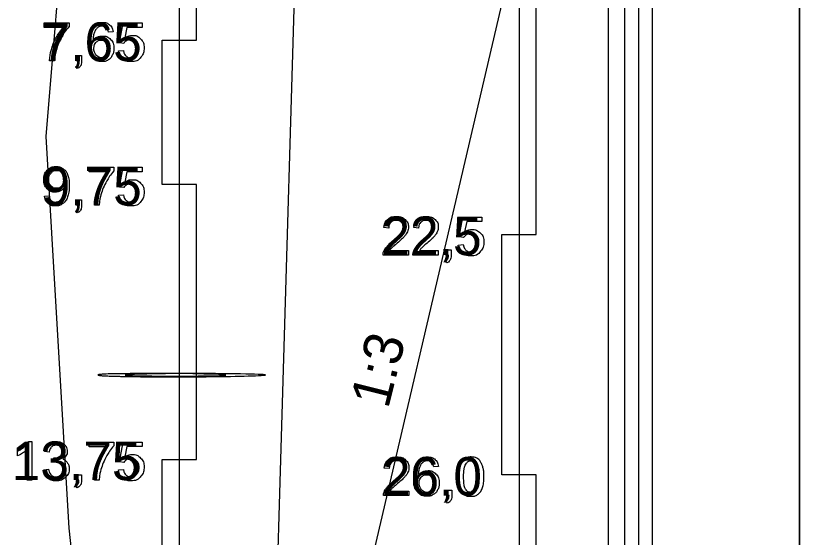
# Model space of a CAD drawing. Extents: x 700746 to 706058, y 6570320 to 6580460.
# Drawn here: x 704286 to 704400.1, y 6575814.3 to 6575890.2 of the extents above; entities that cross this region are included whole.
import ezdxf

# ---------------------------------------------------------------- set-up
doc = ezdxf.new("R2010")
doc.units = 0
for name, color, linetype in [('Default', 7, 'Continuous'), ('GEOLPUNKT', 7, 'Continuous'), ('illumineerimisjooned', 7, 'Continuous'), ('PIIR', 7, 'Continuous'), ('Plokid', 7, 'Continuous'), ('Täide', 7, 'Continuous'), ('vahekiht', 7, 'Continuous')]:
    doc.layers.add(name, color=color, linetype=linetype)

msp = doc.modelspace()

# ---------------------------------------------------------------- linework, layer by layer
at = {"layer": 'Default'}
msp.add_open_spline([(704309.85, 6575838.13), (704321.48, 6575837.93), (704309.85, 6575837.63), (704298.03, 6575837.92), (704309.85, 6575838.13), (704309.85, 6575838.13), (704309.85, 6575838.13)], degree=3, dxfattribs=at)
at = {"layer": 'GEOLPUNKT'}
for points in [[(704359.32, 6576083.37), (704359.32, 6575783.37)], [(704309.85, 6575963.13), (704309.85, 6575775.63)], [(704290.19, 6575888.48), (704290.19, 6575889.15), (704293.82, 6575889.15), (704293.82, 6575888.61)], [(704292.94, 6575888.48), (704290.19, 6575888.48)], [(704301.79, 6575886.18), (704301.14, 6575886.27), (704301.69, 6575889.15), (704304.47, 6575889.15), (704304.47, 6575888.49), (704302.23, 6575888.49), (704301.93, 6575886.99)], [(704300.24, 6575887.84), (704299.56, 6575887.79)], [(704301.02, 6575885.09), (704301.74, 6575885.15)], [(704294.87, 6575883.62), (704294.87, 6575884.4), (704295.65, 6575884.4), (704295.65, 6575883.62)], [(704291.68, 6575883.62), (704290.98, 6575883.62)], [(704295.01, 6575882.51), (704294.82, 6575882.8)], [(704295.26, 6575883.62), (704294.87, 6575883.62)], [(704296.72, 6575867.48), (704296.72, 6575868.15), (704300.34, 6575868.15), (704300.34, 6575867.61)], [(704301.79, 6575865.18), (704301.14, 6575865.27), (704301.69, 6575868.15), (704304.47, 6575868.15), (704304.47, 6575867.49), (704302.23, 6575867.49), (704301.93, 6575865.99)], [(704299.46, 6575867.48), (704296.72, 6575867.48)], [(704290.25, 6575863.92), (704290.91, 6575863.98)], [(704294.87, 6575862.62), (704294.87, 6575863.4), (704295.65, 6575863.4), (704295.65, 6575862.62)], [(704301.02, 6575864.09), (704301.74, 6575864.15)], [(704295.26, 6575862.62), (704294.87, 6575862.62)], [(704298.21, 6575862.62), (704297.5, 6575862.62)], [(704295.01, 6575861.51), (704294.82, 6575861.8)], [(704351.25, 6575857.92), (704350.61, 6575858.01), (704351.15, 6575860.89), (704353.93, 6575860.89), (704353.93, 6575860.23), (704351.7, 6575860.23), (704351.4, 6575858.73)], [(704340.36, 6575859.29), (704339.65, 6575859.36)], [(704344.71, 6575859.29), (704344, 6575859.36)], [(704350.48, 6575856.83), (704351.2, 6575856.89)], [(704343.22, 6575856.02), (704343.22, 6575855.36), (704339.52, 6575855.36)], [(704340.48, 6575856.02), (704343.22, 6575856.02)], [(704347.57, 6575856.02), (704347.57, 6575855.36), (704343.87, 6575855.36)], [(704344.83, 6575856.02), (704347.57, 6575856.02)], [(704348.68, 6575855.36), (704348.68, 6575856.14), (704349.46, 6575856.14), (704349.46, 6575855.36)], [(704349.07, 6575855.36), (704348.68, 6575855.36)], [(704348.83, 6575854.25), (704348.63, 6575854.54)], [(704287.94, 6575828.24), (704288.39, 6575828.24), (704288.39, 6575822.62)], [(704296.72, 6575827.48), (704296.72, 6575828.15), (704300.34, 6575828.15), (704300.34, 6575827.61)], [(704301.79, 6575825.18), (704301.14, 6575825.27), (704301.69, 6575828.15), (704304.47, 6575828.15), (704304.47, 6575827.49), (704302.23, 6575827.49), (704301.93, 6575825.99)], [(704286.32, 6575826.17), (704286.32, 6575826.83)], [(704288.39, 6575822.62), (704287.7, 6575822.62), (704287.7, 6575827)], [(704290.91, 6575826.67), (704290.22, 6575826.79)], [(704299.46, 6575827.48), (704296.72, 6575827.48)], [(704291.51, 6575825.27), (704291.58, 6575825.88)], [(704347.6, 6575824.58), (704346.91, 6575824.53)], [(704290.15, 6575824.1), (704290.84, 6575824.19)], [(704294.87, 6575822.62), (704294.87, 6575823.4), (704295.65, 6575823.4), (704295.65, 6575822.62)], [(704301.02, 6575824.09), (704301.74, 6575824.15)], [(704340.42, 6575824.29), (704339.71, 6575824.36)], [(704295.26, 6575822.62), (704294.87, 6575822.62)], [(704298.21, 6575822.62), (704297.5, 6575822.62)], [(704295.01, 6575821.51), (704294.82, 6575821.8)], [(704343.29, 6575821.02), (704343.29, 6575820.36), (704339.59, 6575820.36)], [(704340.54, 6575821.02), (704343.29, 6575821.02)], [(704348.75, 6575820.36), (704348.75, 6575821.14), (704349.53, 6575821.14), (704349.53, 6575820.36)], [(704349.13, 6575820.36), (704348.75, 6575820.36)], [(704348.89, 6575819.25), (704348.7, 6575819.54)]]:
    msp.add_lwpolyline(points, dxfattribs=at)
for points in [[(704312.35, 6575917.63), (704309.85, 6575917.63), (704309.85, 6575886.63), (704312.35, 6575886.63)], [(704361.82, 6575903.37), (704359.32, 6575903.37), (704359.32, 6575858.37), (704361.82, 6575858.37)], [(704307.35, 6575886.63), (704309.85, 6575886.63), (704309.85, 6575865.63), (704307.35, 6575865.63)], [(704312.35, 6575865.63), (704309.85, 6575865.63), (704309.85, 6575825.63), (704312.35, 6575825.63)], [(704356.82, 6575858.37), (704359.32, 6575858.37), (704359.32, 6575823.37), (704356.82, 6575823.37)], [(704307.35, 6575825.63), (704309.85, 6575825.63), (704309.85, 6575807.63), (704307.35, 6575807.63)], [(704361.82, 6575823.37), (704359.32, 6575823.37), (704359.32, 6575800.37), (704361.82, 6575800.37)]]:
    msp.add_lwpolyline(points, close=True, dxfattribs=at)
for points in [[(704290.98, 6575883.62), (704290.99, 6575884.28), (704291.24, 6575885.22), (704291.48, 6575886.15), (704291.95, 6575887.02), (704292.41, 6575887.89), (704292.94, 6575888.48)], [(704293.82, 6575888.61), (704293.28, 6575888.04), (704292.76, 6575887.1), (704292.23, 6575886.15), (704291.95, 6575885.16), (704291.74, 6575884.46), (704291.68, 6575883.62)], [(704299.56, 6575887.79), (704299.47, 6575888.2), (704299.3, 6575888.38), (704299.02, 6575888.68), (704298.61, 6575888.68), (704298.28, 6575888.68), (704298.03, 6575888.49), (704297.71, 6575888.26), (704297.52, 6575887.8), (704297.33, 6575887.35), (704297.32, 6575886.51), (704297.57, 6575886.88), (704297.93, 6575887.07), (704298.29, 6575887.25), (704298.68, 6575887.25), (704299.37, 6575887.25), (704299.86, 6575886.75), (704300.34, 6575886.24), (704300.34, 6575885.44), (704300.34, 6575884.91), (704300.11, 6575884.46), (704299.89, 6575884.01), (704299.49, 6575883.77), (704299.09, 6575883.52), (704298.59, 6575883.52), (704297.73, 6575883.52), (704297.18, 6575884.16), (704296.64, 6575884.79), (704296.64, 6575886.24), (704296.64, 6575887.86), (704297.24, 6575888.6), (704297.76, 6575889.24), (704298.65, 6575889.24), (704299.31, 6575889.24), (704299.74, 6575888.87), (704300.16, 6575888.5), (704300.24, 6575887.84)], [(704301.93, 6575886.99), (704302.44, 6575887.34), (704302.99, 6575887.34), (704303.72, 6575887.34), (704304.23, 6575886.83), (704304.73, 6575886.32), (704304.73, 6575885.52), (704304.73, 6575884.76), (704304.29, 6575884.21), (704303.75, 6575883.52), (704302.82, 6575883.52), (704302.05, 6575883.52), (704301.57, 6575883.95), (704301.09, 6575884.38), (704301.02, 6575885.09)], [(704297.43, 6575885.43), (704297.43, 6575885.08), (704297.58, 6575884.75), (704297.73, 6575884.43), (704298, 6575884.26), (704298.27, 6575884.09), (704298.57, 6575884.09), (704299.01, 6575884.09), (704299.32, 6575884.44), (704299.63, 6575884.79), (704299.63, 6575885.4), (704299.63, 6575885.98), (704299.32, 6575886.31), (704299.02, 6575886.64), (704298.54, 6575886.64), (704298.08, 6575886.64), (704297.75, 6575886.31), (704297.43, 6575885.98), (704297.43, 6575885.43)], [(704301.74, 6575885.15), (704301.82, 6575884.62), (704302.11, 6575884.35), (704302.4, 6575884.09), (704302.82, 6575884.09), (704303.32, 6575884.09), (704303.66, 6575884.46), (704304, 6575884.84), (704304, 6575885.46), (704304, 6575886.05), (704303.67, 6575886.39), (704303.35, 6575886.73), (704302.81, 6575886.73), (704302.47, 6575886.73), (704302.21, 6575886.58), (704301.94, 6575886.43), (704301.79, 6575886.18)], [(704294.82, 6575882.8), (704295.04, 6575882.9), (704295.14, 6575883.08), (704295.25, 6575883.27), (704295.26, 6575883.62)], [(704295.65, 6575883.62), (704295.65, 6575883.19), (704295.5, 6575882.92), (704295.35, 6575882.65), (704295.01, 6575882.51)], [(704290.91, 6575863.98), (704291, 6575863.51), (704291.23, 6575863.3), (704291.47, 6575863.09), (704291.84, 6575863.09), (704292.16, 6575863.09), (704292.4, 6575863.23), (704292.63, 6575863.38), (704292.79, 6575863.62), (704292.94, 6575863.86), (704293.04, 6575864.28), (704293.14, 6575864.69), (704293.14, 6575865.12), (704293.14, 6575865.16), (704293.14, 6575865.26), (704292.93, 6575864.93), (704292.58, 6575864.72), (704292.22, 6575864.52), (704291.8, 6575864.52), (704291.11, 6575864.52), (704290.63, 6575865.02), (704290.15, 6575865.53), (704290.15, 6575866.35), (704290.15, 6575867.2), (704290.65, 6575867.72), (704291.15, 6575868.24), (704291.91, 6575868.24), (704292.45, 6575868.24), (704292.91, 6575867.95), (704293.36, 6575867.65), (704293.59, 6575867.11), (704293.83, 6575866.56), (704293.83, 6575865.53), (704293.83, 6575864.46), (704293.59, 6575863.82), (704293.36, 6575863.19), (704292.9, 6575862.86), (704292.44, 6575862.52), (704291.82, 6575862.52), (704291.17, 6575862.52), (704290.75, 6575862.89), (704290.33, 6575863.25), (704290.25, 6575863.92)], [(704293.06, 6575866.38), (704293.06, 6575866.98), (704292.75, 6575867.32), (704292.44, 6575867.67), (704291.99, 6575867.67), (704291.53, 6575867.67), (704291.19, 6575867.3), (704290.86, 6575866.92), (704290.86, 6575866.33), (704290.86, 6575865.79), (704291.18, 6575865.46), (704291.5, 6575865.12), (704291.97, 6575865.12), (704292.45, 6575865.12), (704292.76, 6575865.46), (704293.06, 6575865.79), (704293.06, 6575866.38)], [(704297.5, 6575862.62), (704297.51, 6575863.28), (704297.76, 6575864.22), (704298.01, 6575865.15), (704298.47, 6575866.02), (704298.93, 6575866.89), (704299.46, 6575867.48)], [(704300.34, 6575867.61), (704299.81, 6575867.04), (704299.28, 6575866.1), (704298.76, 6575865.15), (704298.47, 6575864.16), (704298.26, 6575863.46), (704298.21, 6575862.62)], [(704301.93, 6575865.99), (704302.44, 6575866.34), (704302.99, 6575866.34), (704303.72, 6575866.34), (704304.23, 6575865.83), (704304.73, 6575865.32), (704304.73, 6575864.52), (704304.73, 6575863.76), (704304.29, 6575863.21), (704303.75, 6575862.52), (704302.82, 6575862.52), (704302.05, 6575862.52), (704301.57, 6575862.95), (704301.09, 6575863.38), (704301.02, 6575864.09)], [(704301.74, 6575864.15), (704301.82, 6575863.62), (704302.11, 6575863.35), (704302.4, 6575863.09), (704302.82, 6575863.09), (704303.32, 6575863.09), (704303.66, 6575863.46), (704304, 6575863.84), (704304, 6575864.46), (704304, 6575865.05), (704303.67, 6575865.39), (704303.35, 6575865.73), (704302.81, 6575865.73), (704302.47, 6575865.73), (704302.21, 6575865.58), (704301.94, 6575865.43), (704301.79, 6575865.18)], [(704294.82, 6575861.8), (704295.04, 6575861.9), (704295.14, 6575862.08), (704295.25, 6575862.27), (704295.26, 6575862.62)], [(704295.65, 6575862.62), (704295.65, 6575862.19), (704295.5, 6575861.92), (704295.35, 6575861.65), (704295.01, 6575861.51)], [(704339.65, 6575859.36), (704339.72, 6575860.15), (704340.2, 6575860.57), (704340.67, 6575860.98), (704341.47, 6575860.98), (704342.27, 6575860.98), (704342.74, 6575860.53), (704343.21, 6575860.09), (704343.21, 6575859.43), (704343.21, 6575859.09), (704343.08, 6575858.77), (704342.94, 6575858.44), (704342.62, 6575858.08), (704342.3, 6575857.72), (704341.56, 6575857.1), (704340.94, 6575856.58), (704340.77, 6575856.39), (704340.59, 6575856.21), (704340.48, 6575856.02)], [(704344, 6575859.36), (704344.07, 6575860.15), (704344.55, 6575860.57), (704345.02, 6575860.98), (704345.82, 6575860.98), (704346.62, 6575860.98), (704347.09, 6575860.53), (704347.56, 6575860.09), (704347.56, 6575859.43), (704347.56, 6575859.09), (704347.43, 6575858.77), (704347.29, 6575858.44), (704346.97, 6575858.08), (704346.65, 6575857.72), (704345.91, 6575857.1), (704345.29, 6575856.58), (704345.12, 6575856.39), (704344.94, 6575856.21), (704344.83, 6575856.02)], [(704339.52, 6575855.36), (704339.51, 6575855.61), (704339.6, 6575855.84), (704339.74, 6575856.22), (704340.06, 6575856.58), (704340.37, 6575856.95), (704340.95, 6575857.43), (704341.87, 6575858.18), (704342.19, 6575858.62), (704342.51, 6575859.05), (704342.51, 6575859.44), (704342.51, 6575859.85), (704342.21, 6575860.13), (704341.92, 6575860.41), (704341.45, 6575860.41), (704340.96, 6575860.41), (704340.66, 6575860.11), (704340.36, 6575859.82), (704340.36, 6575859.29)], [(704343.87, 6575855.36), (704343.86, 6575855.61), (704343.95, 6575855.84), (704344.09, 6575856.22), (704344.4, 6575856.58), (704344.72, 6575856.95), (704345.3, 6575857.43), (704346.22, 6575858.18), (704346.53, 6575858.62), (704346.85, 6575859.05), (704346.85, 6575859.44), (704346.85, 6575859.85), (704346.56, 6575860.13), (704346.27, 6575860.41), (704345.8, 6575860.41), (704345.31, 6575860.41), (704345.01, 6575860.11), (704344.71, 6575859.82), (704344.71, 6575859.29)], [(704351.4, 6575858.73), (704351.9, 6575859.08), (704352.45, 6575859.08), (704353.19, 6575859.08), (704353.69, 6575858.57), (704354.2, 6575858.06), (704354.2, 6575857.26), (704354.2, 6575856.5), (704353.75, 6575855.95), (704353.21, 6575855.26), (704352.28, 6575855.26), (704351.52, 6575855.26), (704351.03, 6575855.69), (704350.55, 6575856.12), (704350.48, 6575856.83)], [(704351.2, 6575856.89), (704351.28, 6575856.36), (704351.58, 6575856.09), (704351.87, 6575855.83), (704352.28, 6575855.83), (704352.78, 6575855.83), (704353.12, 6575856.2), (704353.47, 6575856.58), (704353.47, 6575857.2), (704353.47, 6575857.79), (704353.14, 6575858.13), (704352.81, 6575858.47), (704352.27, 6575858.47), (704351.94, 6575858.47), (704351.67, 6575858.32), (704351.4, 6575858.17), (704351.25, 6575857.92)], [(704348.63, 6575854.54), (704348.85, 6575854.64), (704348.96, 6575854.82), (704349.06, 6575855.01), (704349.07, 6575855.36)], [(704349.46, 6575855.36), (704349.46, 6575854.93), (704349.31, 6575854.66), (704349.16, 6575854.39), (704348.83, 6575854.25)], [(704286.32, 6575826.83), (704286.9, 6575827.11), (704287.33, 6575827.49), (704287.76, 6575827.88), (704287.94, 6575828.24)], [(704290.22, 6575826.79), (704290.35, 6575827.48), (704290.79, 6575827.86), (704291.24, 6575828.24), (704291.91, 6575828.24), (704292.36, 6575828.24), (704292.75, 6575828.04), (704293.14, 6575827.85), (704293.34, 6575827.51), (704293.55, 6575827.17), (704293.55, 6575826.79), (704293.55, 6575826.42), (704293.35, 6575826.13), (704293.16, 6575825.83), (704292.77, 6575825.65), (704293.27, 6575825.54), (704293.54, 6575825.18), (704293.82, 6575824.82), (704293.82, 6575824.28), (704293.82, 6575823.54), (704293.28, 6575823.03), (704292.75, 6575822.52), (704291.93, 6575822.52), (704291.19, 6575822.52), (704290.71, 6575822.96), (704290.22, 6575823.4), (704290.15, 6575824.1)], [(704287.7, 6575827), (704287.45, 6575826.76), (704287.05, 6575826.53), (704286.64, 6575826.29), (704286.32, 6575826.17)], [(704291.58, 6575825.88), (704291.65, 6575825.87), (704291.69, 6575825.87), (704292.13, 6575825.87), (704292.49, 6575826.1), (704292.84, 6575826.33), (704292.84, 6575826.8), (704292.84, 6575827.18), (704292.58, 6575827.43), (704292.33, 6575827.68), (704291.92, 6575827.68), (704291.52, 6575827.68), (704291.25, 6575827.42), (704290.98, 6575827.17), (704290.91, 6575826.67)], [(704297.5, 6575822.62), (704297.51, 6575823.28), (704297.76, 6575824.22), (704298.01, 6575825.15), (704298.47, 6575826.02), (704298.93, 6575826.89), (704299.46, 6575827.48)], [(704300.34, 6575827.61), (704299.81, 6575827.04), (704299.28, 6575826.1), (704298.76, 6575825.15), (704298.47, 6575824.16), (704298.26, 6575823.46), (704298.21, 6575822.62)], [(704301.93, 6575825.99), (704302.44, 6575826.34), (704302.99, 6575826.34), (704303.72, 6575826.34), (704304.23, 6575825.83), (704304.73, 6575825.32), (704304.73, 6575824.52), (704304.73, 6575823.76), (704304.29, 6575823.21), (704303.75, 6575822.52), (704302.82, 6575822.52), (704302.05, 6575822.52), (704301.57, 6575822.95), (704301.09, 6575823.38), (704301.02, 6575824.09)], [(704301.74, 6575824.15), (704301.82, 6575823.62), (704302.11, 6575823.35), (704302.4, 6575823.09), (704302.82, 6575823.09), (704303.32, 6575823.09), (704303.66, 6575823.46), (704304, 6575823.84), (704304, 6575824.46), (704304, 6575825.05), (704303.67, 6575825.39), (704303.35, 6575825.73), (704302.81, 6575825.73), (704302.47, 6575825.73), (704302.21, 6575825.58), (704301.94, 6575825.43), (704301.79, 6575825.18)], [(704339.71, 6575824.36), (704339.79, 6575825.15), (704340.26, 6575825.57), (704340.73, 6575825.98), (704341.53, 6575825.98), (704342.34, 6575825.98), (704342.81, 6575825.53), (704343.28, 6575825.09), (704343.28, 6575824.43), (704343.28, 6575824.09), (704343.14, 6575823.77), (704343, 6575823.44), (704342.68, 6575823.08), (704342.37, 6575822.72), (704341.63, 6575822.1), (704341.01, 6575821.58), (704340.83, 6575821.39), (704340.66, 6575821.21), (704340.54, 6575821.02)], [(704346.91, 6575824.53), (704346.82, 6575824.94), (704346.65, 6575825.12), (704346.37, 6575825.42), (704345.96, 6575825.42), (704345.64, 6575825.42), (704345.38, 6575825.23), (704345.06, 6575825), (704344.87, 6575824.54), (704344.69, 6575824.09), (704344.68, 6575823.25), (704344.93, 6575823.62), (704345.29, 6575823.81), (704345.65, 6575823.99), (704346.04, 6575823.99), (704346.73, 6575823.99), (704347.21, 6575823.49), (704347.7, 6575822.98), (704347.7, 6575822.18), (704347.7, 6575821.65), (704347.47, 6575821.2), (704347.24, 6575820.75), (704346.84, 6575820.51), (704346.45, 6575820.26), (704345.94, 6575820.26), (704345.08, 6575820.26), (704344.54, 6575820.9), (704343.99, 6575821.53), (704343.99, 6575822.98), (704343.99, 6575824.6), (704344.6, 6575825.34), (704345.12, 6575825.98), (704346.01, 6575825.98), (704346.67, 6575825.98), (704347.09, 6575825.61), (704347.51, 6575825.24), (704347.6, 6575824.58)], [(704350.55, 6575823.12), (704350.55, 6575824.11), (704350.75, 6575824.72), (704350.96, 6575825.33), (704351.36, 6575825.65), (704351.76, 6575825.98), (704352.37, 6575825.98), (704352.82, 6575825.98), (704353.16, 6575825.8), (704353.5, 6575825.62), (704353.72, 6575825.28), (704353.94, 6575824.93), (704354.07, 6575824.44), (704354.2, 6575823.95), (704354.2, 6575823.12), (704354.2, 6575822.14), (704353.99, 6575821.53), (704353.79, 6575820.92), (704353.39, 6575820.59), (704352.99, 6575820.26), (704352.37, 6575820.26), (704351.56, 6575820.26), (704351.1, 6575820.84), (704350.55, 6575821.54), (704350.55, 6575823.12)], [(704290.84, 6575824.19), (704290.96, 6575823.61), (704291.24, 6575823.35), (704291.52, 6575823.09), (704291.94, 6575823.09), (704292.42, 6575823.09), (704292.76, 6575823.43), (704293.09, 6575823.76), (704293.09, 6575824.26), (704293.09, 6575824.73), (704292.78, 6575825.04), (704292.47, 6575825.35), (704291.99, 6575825.35), (704291.8, 6575825.35), (704291.51, 6575825.27)], [(704339.59, 6575820.36), (704339.58, 6575820.61), (704339.67, 6575820.84), (704339.81, 6575821.22), (704340.12, 6575821.58), (704340.43, 6575821.95), (704341.02, 6575822.43), (704341.93, 6575823.18), (704342.25, 6575823.62), (704342.57, 6575824.05), (704342.57, 6575824.44), (704342.57, 6575824.85), (704342.28, 6575825.13), (704341.99, 6575825.41), (704341.52, 6575825.41), (704341.02, 6575825.41), (704340.72, 6575825.11), (704340.43, 6575824.82), (704340.42, 6575824.29)], [(704351.26, 6575823.12), (704351.26, 6575821.74), (704351.58, 6575821.28), (704351.9, 6575820.83), (704352.37, 6575820.83), (704352.84, 6575820.83), (704353.17, 6575821.29), (704353.49, 6575821.74), (704353.49, 6575823.12), (704353.49, 6575824.5), (704353.17, 6575824.96), (704352.84, 6575825.41), (704352.36, 6575825.41), (704351.89, 6575825.41), (704351.61, 6575825.01), (704351.26, 6575824.5), (704351.26, 6575823.12)], [(704344.78, 6575822.17), (704344.78, 6575821.82), (704344.94, 6575821.49), (704345.09, 6575821.17), (704345.36, 6575821), (704345.63, 6575820.83), (704345.93, 6575820.83), (704346.36, 6575820.83), (704346.68, 6575821.18), (704346.99, 6575821.53), (704346.99, 6575822.14), (704346.99, 6575822.72), (704346.68, 6575823.05), (704346.37, 6575823.38), (704345.9, 6575823.38), (704345.43, 6575823.38), (704345.11, 6575823.05), (704344.78, 6575822.72), (704344.78, 6575822.17)], [(704294.82, 6575821.8), (704295.04, 6575821.9), (704295.14, 6575822.08), (704295.25, 6575822.27), (704295.26, 6575822.62)], [(704295.65, 6575822.62), (704295.65, 6575822.19), (704295.5, 6575821.92), (704295.35, 6575821.65), (704295.01, 6575821.51)], [(704348.7, 6575819.54), (704348.92, 6575819.64), (704349.02, 6575819.82), (704349.12, 6575820.01), (704349.13, 6575820.36)], [(704349.53, 6575820.36), (704349.53, 6575819.93), (704349.37, 6575819.66), (704349.22, 6575819.39), (704348.89, 6575819.25)]]:
    msp.add_open_spline(points, degree=3, dxfattribs=at)
at = {"layer": 'illumineerimisjooned'}
msp.add_line((704374.74, 6575783.14), (704374.74, 6576081.12), dxfattribs=at)
at = {"layer": 'PIIR'}
msp.add_line((704376.74, 6575780.83), (704376.74, 6576091.04), dxfattribs=at)
at = {"layer": 'Plokid'}
for p, q in [((704378.74, 6575778.35), (704378.74, 6576085.73)), ((704372.34, 6575786.52), (704372.34, 6576077.58))]:
    msp.add_line(p, q, dxfattribs=at)
at = {"layer": 'Täide'}
msp.add_line((704400.13, 6575774.68), (704400.13, 6576087.51), dxfattribs=at)
for points in [[(704400.13, 6576097.36), (704400.13, 6575717.56), (704400.13, 6575709.56), (704400.13, 6575709.56)], [(704319.69, 6575785.61), (704323.56, 6575789.53), (704326.61, 6575891.19), (704322.47, 6575941.09), (704317.55, 6575958.49), (704309.85, 6575963.13), (704300.46, 6575957.26), (704296.15, 6575941.55), (704290.45, 6575872.61), (704293.78, 6575815.62), (704296.82, 6575787.43), (704299.07, 6575785.39)]]:
    msp.add_lwpolyline(points, dxfattribs=at)
for points, degree in [([(704309.85, 6575838.13), (704303.94, 6575838.13), (704298.03, 6575838.05), (704298.03, 6575837.92)], 2), ([(704298.03, 6575837.92), (704298.03, 6575837.81), (704302.27, 6575837.68), (704307.17, 6575837.64)], 2), ([(704307.17, 6575837.64), (704308.05, 6575837.63), (704314.76, 6575837.61), (704327.29, 6575837.97), (704315.66, 6575838.13), (704309.85, 6575838.13)], 3)]:
    msp.add_open_spline(points, degree=degree, dxfattribs=at)
at = {"layer": 'vahekiht'}
msp.add_lwpolyline([(704376.67, 6576083.84), (704358.2, 6575897.92), (704330.87, 6575780.94)], dxfattribs=at)

# ---------------------------------------------------------------- texts
at = {"layer": 'GEOLPUNKT'}
for s, p in [('7,65', (704289.82, 6575883.62)), ('9,75', (704289.82, 6575862.62)), ('22,5', (704339.29, 6575855.36)), ('13,75', (704285.47, 6575822.62)), ('26,0', (704339.35, 6575820.36))]:
    msp.add_text(s, height=5.6, dxfattribs=at).set_placement(p)
msp.add_text('1:3', height=5.7, rotation=75.8604, dxfattribs=at).set_placement((704340.25, 6575832.86))

doc.saveas('drawing.dxf')
